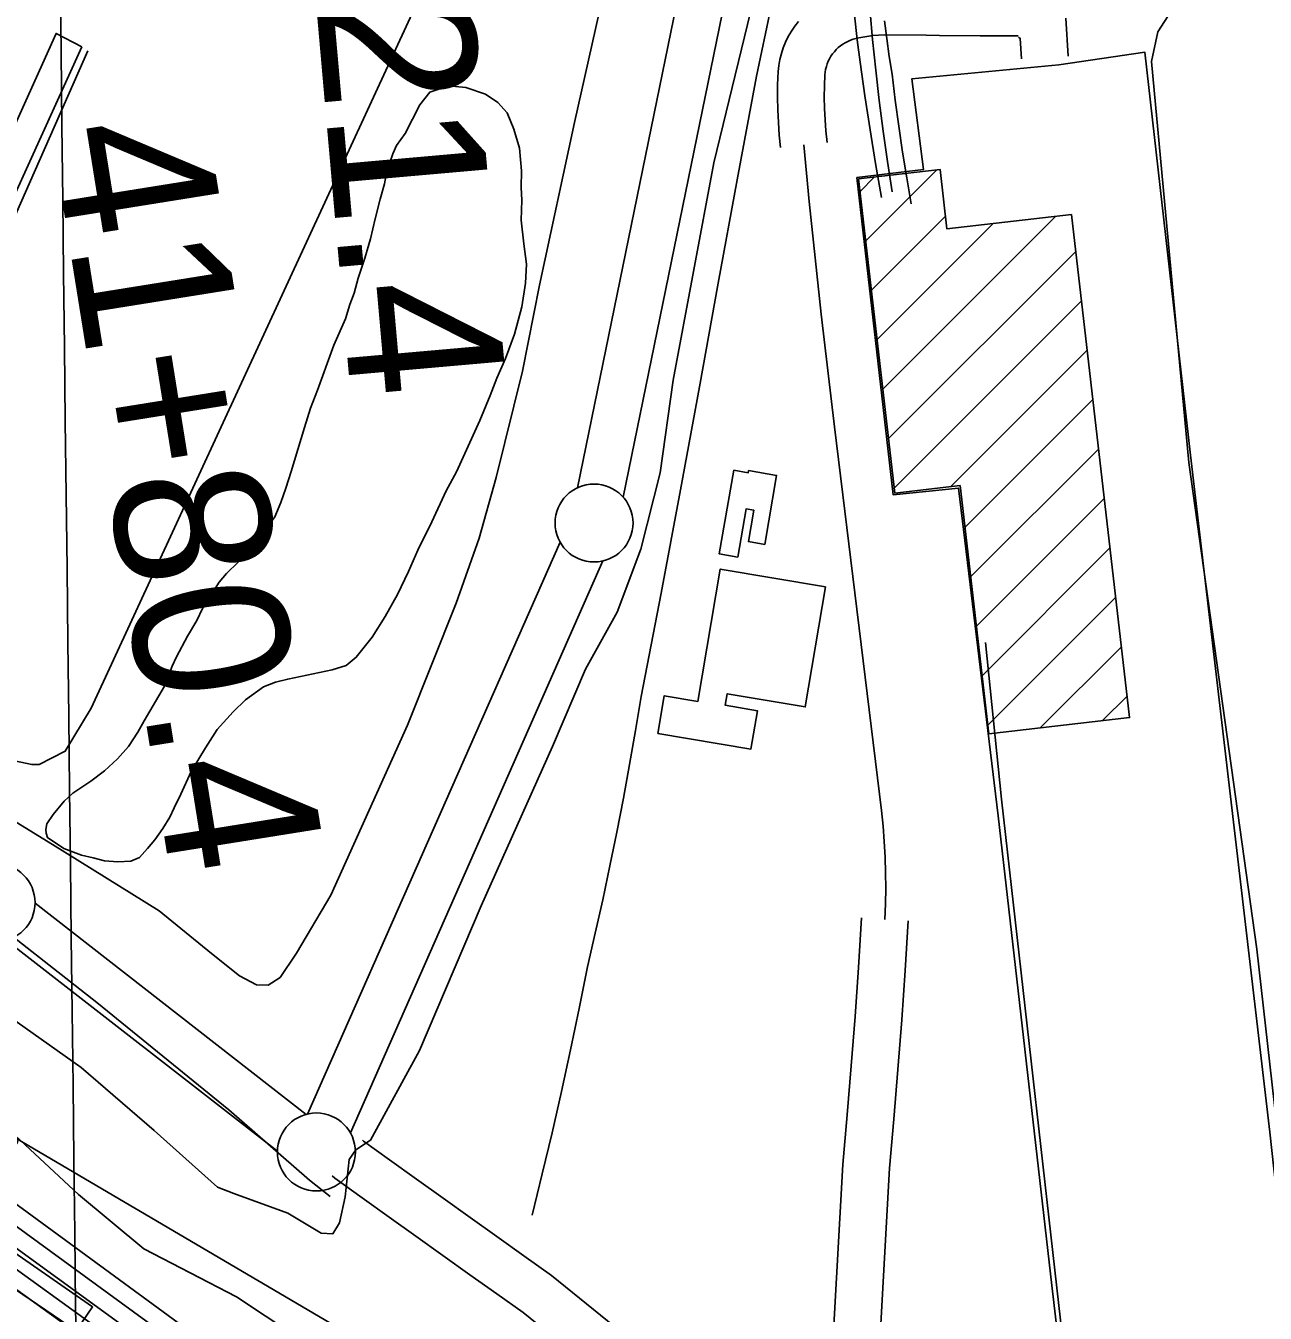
# Model space of a CAD drawing. Extents: x 3677843 to 3715951, y 511991 to 537744.
# Drawn here: x 3703076 to 3703871, y 527158 to 527984 of the extents above; entities that cross this region are included whole.
import ezdxf

# ---------------------------------------------------------------- set-up
doc = ezdxf.new("R2010")
doc.units = 0
for name, color, linetype in [('V-BLDG-OTLN', 7, 'Continuous'), ('V-CHAN-DOCK', 7, 'Continuous'), ('V-FLOD-BASE', 7, 'Continuous'), ('V-GRID-MAJR', 7, 'Continuous'), ('V-LEVE-TOET', 7, 'Continuous'), ('V-RAIL-TRAK', 7, 'Continuous'), ('V-RIVR-EDGE', 7, 'Continuous'), ('V-ROAD-CNTR', 7, 'Continuous'), ('V-RRAP-FSHR', 7, 'Continuous'), ('V-SITE-OTLN', 7, 'Continuous'), ('V-SITE-VEGE', 7, 'Continuous'), ('V-SURV-IDEN', 7, 'Continuous'), ('V-SURV-LINE', 7, 'Continuous'), ('V-TOPO-DPTH', 7, 'Continuous'), ('V-TOPO-MINR', 7, 'Continuous'), ('V-TOPO-WATR', 7, 'Continuous'), ('V-UTIL-LINE', 7, 'Continuous')]:
    doc.layers.add(name, color=color, linetype=linetype)

msp = doc.modelspace()

# ---------------------------------------------------------------- linework, layer by layer
at = {"layer": 'V-BLDG-OTLN'}
for p, q in [((3703614.49, 527845.61), (3703660.08, 527891.2)), ((3703610.83, 527877.3), (3703620.1, 527886.58)), ((3703618.16, 527813.92), (3703665.6, 527861.36)), ((3703621.82, 527782.23), (3703696.2, 527856.61)), ((3703625.49, 527750.54), (3703736.18, 527861.23)), ((3703629.15, 527718.85), (3703749.11, 527838.81)), ((3703632.82, 527687.16), (3703752.78, 527807.12)), ((3703668.88, 527687.87), (3703756.44, 527775.43)), ((3703678.1, 527661.73), (3703760.11, 527743.74)), ((3703681.76, 527630.03), (3703763.77, 527712.05)), ((3703685.43, 527598.34), (3703767.44, 527680.35)), ((3703689.09, 527566.65), (3703771.1, 527648.66)), ((3703692.75, 527534.96), (3703774.77, 527616.97)), ((3703726.38, 527533.23), (3703778.43, 527585.28)), ((3703766.36, 527537.85), (3703782.1, 527553.59))]:
    msp.add_line(p, q, dxfattribs=at)
for points in [[(3703111.7, 527969.91), (3703034.47, 527799.72), (3703023.6, 527763.33), (3702979.75, 527668.09), (3702920.24, 527368.4), (3702899.31, 527382.64), (3702959.72, 527677.27), (3702964.66, 527674.71), (3703008.48, 527773.84), (3703017.56, 527806.33), (3703095.29, 527978.59)], [(3703609.89, 527885.4), (3703662.12, 527891.43), (3703666.54, 527853.18), (3703746.38, 527862.41), (3703783.68, 527539.86), (3703693.4, 527529.42), (3703674.99, 527688.57), (3703633.21, 527683.74)], [(3703529.85, 527698.46), (3703539.15, 527696.85), (3703539.4, 527698.26), (3703557.34, 527695.15), (3703549.68, 527650.86), (3703539.27, 527652.66), (3703542.74, 527672.75), (3703537.73, 527673.61), (3703532.4, 527642.77), (3703520.57, 527644.82)], [(3703588.66, 527623.62), (3703575.68, 527546.66), (3703525.62, 527555.11), (3703524.37, 527547.7), (3703544.98, 527544.22), (3703540.84, 527519.64), (3703481.17, 527529.7), (3703485.23, 527553.78), (3703506.86, 527550.13), (3703521.18, 527635)]]:
    msp.add_lwpolyline(points, close=True, dxfattribs=at)
at = {"layer": 'V-CHAN-DOCK'}
for points in [[(3703898.77, 527042.84), (3703873.59, 527273.99), (3703822.66, 527708.1), (3703793.52, 527966.55), (3703738.33, 527958.4)], [(3703733.74, 527175.63), (3703699.48, 527476.87), (3703674.06, 527687.04), (3703631.96, 527682.72), (3703608.85, 527886.18), (3703651.43, 527891.3), (3703644.07, 527949.48), (3703738.33, 527958.4)], [(3702262.11, 527916.77), (3702228.31, 527838.24), (3702185.49, 527775.03), (3703108.09, 527146.48), (3703118.7, 527161.8), (3703040.58, 527216.01), (3703070.83, 527267.83), (3702489.8, 527662.29), (3702485.52, 527690.29), (3702429.19, 527727.92), (3702316.25, 527802.55), (3702290.74, 527797.78), (3702241.66, 527831.17), (3702276.63, 527909.69), (3702262.11, 527916.77)], [(3703805.87, 526638.06), (3703809.29, 526645.08), (3703873.98, 526600.05), (3703888.01, 526593.21), (3703897.73, 526594.24), (3703901.64, 526595.43), (3703916.12, 526605.38), (3703927.53, 526621.22), (3703934.82, 526652.04), (3703932.83, 526674.06), (3703793.05, 526666.19), (3703745.3, 527077.11), (3703733.74, 527175.63)]]:
    msp.add_lwpolyline(points, dxfattribs=at)
at = {"layer": 'V-FLOD-BASE'}
msp.add_lwpolyline([(3702762.25, 527600), (3702876.91, 527520.29), (3702983.37, 527441.17), (3703042.86, 527418.7), (3703121.33, 527357.05), (3703206.09, 527288.25), (3703257.89, 527243.11), (3703271.08, 527232.73)], dxfattribs=at)
at = {"layer": 'V-GRID-MAJR'}
msp.add_spline([(3703218.92, 517647.96), (3703148.43, 523705.43), (3703077.91, 529766), (3703007.39, 535826.57), (3703007.35, 535829.64)], degree=3, dxfattribs=at)
at = {"layer": 'V-LEVE-TOET'}
for points in [[(3703556.48, 528057.54), (3703517.12, 527895.69), (3703491.02, 527756.21), (3703482.64, 527696.84), (3703470.24, 527647.92), (3703455.16, 527607.49), (3703434.8, 527570.96), (3703413.56, 527521.32), (3703367.83, 527419.05), (3703328.26, 527326.33), (3703296.93, 527268.74)], [(3703052.76, 527483.09), (3703092.93, 527458.51), (3703161.42, 527415.79), (3703195.06, 527388.53), (3703212.87, 527374.25), (3703223.73, 527368.44), (3703231.26, 527368.17), (3703239.09, 527373.15), (3703249.46, 527388.63), (3703271.44, 527425.83), (3703320.72, 527535.01), (3703351.89, 527613.24), (3703366.64, 527654.97), (3703377.48, 527693.72), (3703394.31, 527762.01), (3703405.34, 527817.15), (3703427.79, 527921.53), (3703448.05, 528012.13)], [(3702756.5, 527563.2), (3702901.17, 527460.13), (3703015.15, 527383.36), (3703111.36, 527315.31), (3703158.21, 527275.04), (3703198.8, 527238.66)], [(3703198.8, 527238.66), (3703209.32, 527234.48), (3703243.83, 527221.97), (3703265.23, 527209.04), (3703272.77, 527208.77), (3703276.97, 527215.68), (3703280.77, 527232.42), (3703283.2, 527256.34), (3703287.41, 527262.6), (3703296.93, 527268.74)]]:
    msp.add_lwpolyline(points, dxfattribs=at)
at = {"layer": 'V-RAIL-TRAK'}
for points in [[(3703630.25, 528186.8), (3703627.89, 528174.6), (3703625.73, 528162.37), (3703623.77, 528150.1), (3703622.01, 528137.81), (3703620.45, 528125.48), (3703619.1, 528113.14), (3703617.94, 528100.77), (3703616.98, 528088.38), (3703616.23, 528075.98), (3703615.68, 528063.57), (3703615.33, 528051.15), (3703615.18, 528038.73), (3703615.23, 528026.31), (3703615.49, 528013.89), (3703617.25, 527992.19), (3703618.85, 527974.66), (3703620.88, 527955.07), (3703623.15, 527935.52), (3703625.65, 527915.99), (3703628.38, 527896.49), (3703631.34, 527877.03)], [(3703553.67, 527994.76), (3703544.35, 527951.08), (3703531.96, 527884.77), (3703519.8, 527818.43), (3703507.86, 527752.03), (3703495.67, 527685.78), (3703483.21, 527619.58), (3703470.48, 527553.42), (3703466.89, 527531.6), (3703463.09, 527509.81), (3703459.09, 527488.05), (3703454.89, 527466.34), (3703450.48, 527444.67), (3703445.86, 527423.03), (3703441.05, 527401.45), (3703436.02, 527379.91)], [(3703607.35, 527990.48), (3703609.03, 527974.54), (3703610.82, 527960.21), (3703613.97, 527938.48), (3703617.3, 527916.78), (3703620.8, 527895.11), (3703624.48, 527873.47)], [(3703626.58, 527986.76), (3703627.97, 527975.3), (3703629.57, 527963.88), (3703631.4, 527952.48), (3703633.42, 527935.79), (3703635.66, 527919.12), (3703638.12, 527902.48), (3703640.8, 527885.88), (3703643.69, 527869.32)], [(3703436.02, 527379.91), (3703430.69, 527353.25), (3703425.12, 527326.64), (3703419.33, 527300.08), (3703413.3, 527273.57), (3703407.05, 527247.11), (3703400.56, 527220.71)]]:
    msp.add_lwpolyline(points, dxfattribs=at)
at = {"layer": 'V-RIVR-EDGE'}
for points in [[(3704228.73, 526775.59), (3704184.67, 527163.51), (3704139.4, 527549.64), (3704128.24, 527652.32), (3704090.68, 527999.4), (3704055.87, 528001.89), (3704036.07, 528006.74), (3704000.09, 528021.84), (3703973.11, 528035.71), (3703949.11, 528041.17), (3703908.27, 528037.07), (3703846.42, 528027.62), (3703830.18, 528017.45), (3703812.72, 527996.49), (3703801.87, 527979.7), (3703797.62, 527960.5), (3703821.6, 527703.5), (3703865.25, 527391.23), (3703899.92, 527084.97)], [(3703265.49, 527132.17), (3703210.95, 527168.32), (3703151.59, 527199.09), (3703109.66, 527234.01), (3703006.64, 527329.72)]]:
    msp.add_lwpolyline(points, dxfattribs=at)
at = {"layer": 'V-ROAD-CNTR'}
for points in [[(3703742.79, 527988.45), (3703744.29, 527964.07)], [(3703559.89, 527905.47), (3703559.06, 527913.32), (3703558.44, 527921.41), (3703558.06, 527929.51), (3703557.9, 527937.62), (3703557.98, 527945.73), (3703558.31, 527954.15), (3703558.73, 527958.04), (3703559.43, 527961.9), (3703560.39, 527965.71), (3703561.62, 527969.42), (3703563.1, 527973.05), (3703564.84, 527976.57), (3703566.82, 527979.96), (3703569.02, 527983.2), (3703571.45, 527986.27)], [(3703589.72, 527908.62), (3703588.94, 527916.05), (3703588.39, 527923.27), (3703588.04, 527930.51), (3703587.9, 527937.76), (3703587.98, 527945), (3703588.24, 527951.94), (3703588.44, 527953.75), (3703588.76, 527955.54), (3703589.21, 527957.3), (3703589.78, 527959.04), (3703590.47, 527960.73), (3703591.27, 527962.35), (3703592.19, 527963.92), (3703593.22, 527965.43), (3703594.35, 527966.86), (3703595.57, 527968.21), (3703596.89, 527969.47), (3703598.29, 527970.63), (3703599.76, 527971.68), (3703601.31, 527972.64), (3703602.93, 527973.49), (3703604.6, 527974.21), (3703606.31, 527974.82), (3703608.07, 527975.31), (3703610.14, 527975.74), (3703618.94, 527977.26), (3703626.34, 527977.66), (3703653.12, 527977.49), (3703661.77, 527977.37), (3703687.88, 527976.98), (3703712.28, 527977.05)], [(3703712.41, 527976.27), (3703713.54, 527975.35), (3703714.34, 527962.23)], [(3703626.66, 527410.37), (3703627.1, 527420.34), (3703627.29, 527430.32), (3703627.24, 527440.31), (3703626.94, 527450.29), (3703626.39, 527460.26), (3703625.59, 527470.21), (3703624.55, 527480.14), (3703594.55, 527726.3), (3703590.1, 527762.4), (3703585.91, 527798.52), (3703581.96, 527834.67), (3703578.26, 527870.85), (3703574.81, 527907.05)], [(3703587.82, 527039.05), (3703599.69, 527253.08), (3703602.58, 527284.93), (3703605.21, 527316.47), (3703607.6, 527348.04), (3703609.76, 527379.62), (3703611.69, 527411.28)], [(3703616.61, 527016.34), (3703629.61, 527250.89), (3703632.47, 527282.32), (3703635.11, 527314.1), (3703637.52, 527345.88), (3703639.7, 527377.69), (3703641.63, 527409.46)], [(3703291.69, 527268.81), (3703292.45, 527268.17), (3703309.13, 527256.18), (3703326.33, 527243.85), (3703343.54, 527231.53), (3703360.76, 527219.22), (3703378, 527206.92), (3703395.25, 527194.63), (3703412.89, 527182.08), (3703552.2, 527069.4), (3703587.62, 527039.57)], [(3703272.27, 527245.95), (3703273.96, 527244.51), (3703291.64, 527231.81), (3703308.85, 527219.47), (3703326.08, 527207.13), (3703343.33, 527194.81), (3703360.58, 527182.49), (3703377.85, 527170.19), (3703394.74, 527158.17), (3703533.1, 527046.26)]]:
    msp.add_lwpolyline(points, dxfattribs=at)
at = {"layer": 'V-RRAP-FSHR'}
msp.add_lwpolyline([(3697923.1, 530518.07), (3698170.09, 530429.72), (3698308.94, 530365.67), (3698453.49, 530282.85), (3698539.09, 530197.88), (3698677.24, 530087.65), (3698911.6, 529952.36), (3699042.33, 529875.51), (3699175.92, 529784.78), (3699418.3, 529632.01), (3699522.31, 529572.75), (3699644.45, 529530.17), (3699682.62, 529522.76), (3699809.36, 529454.06), (3699891.86, 529369.33), (3700284.89, 529117.41), (3700663.32, 528890.09), (3701052.31, 528660.58), (3701560.59, 528323.03), (3702060.24, 527983.08), (3702175.28, 527854.28), (3702403.05, 527666.58), (3702736.68, 527465.59), (3703307.26, 527130.32)], dxfattribs=at)
at = {"layer": 'V-SITE-OTLN'}
msp.add_lwpolyline([(3703270.56, 528648.86), (3703412.26, 528579.39), (3703418.32, 528569.87), (3703304.49, 528287.86), (3703427, 528225.42), (3703434.24, 528217.1), (3703434.26, 528214.71), (3703429.54, 528207.49), (3703420.02, 528200.24), (3703117.72, 527545.91), (3703101.19, 527518.27), (3703084.51, 527509.77), (3703079.72, 527509.73), (3703052.17, 527515.49)], dxfattribs=at)
at = {"layer": 'V-SITE-VEGE'}
msp.add_lwpolyline([(3703319.14, 527914.33), (3703328.6, 527932.81), (3703334.93, 527940.86), (3703346.9, 527944.95), (3703358.11, 527943.84), (3703370.55, 527939.54), (3703378.59, 527934.4), (3703384.64, 527927.65), (3703388.72, 527917.28), (3703392.42, 527904.91), (3703393.73, 527890.52), (3703393.42, 527879.72), (3703393.88, 527871.72), (3703393.58, 527858.91), (3703395.3, 527843.73), (3703397, 527830.54), (3703396.3, 527818.53), (3703394.02, 527803.31), (3703389.35, 527785.68), (3703383.48, 527770.03), (3703377.98, 527757.58), (3703373.66, 527746.35), (3703366.99, 527730.3), (3703352.05, 527697.37), (3703345.34, 527685.32), (3703336.3, 527665.25), (3703327.24, 527647.18), (3703321.35, 527633.53), (3703314.26, 527618.67), (3703306.37, 527604.61), (3703298.07, 527591.34), (3703287.77, 527578.46), (3703281.41, 527573.21), (3703272.24, 527570.34), (3703243.88, 527564.51), (3703235.9, 527562.45), (3703228.32, 527559.59), (3703216.79, 527551.1), (3703208.84, 527543.44), (3703198.53, 527532.16), (3703191.02, 527520.49), (3703181.94, 527505.22), (3703175.25, 527490.77), (3703170.92, 527481.94), (3703168.17, 527475.92), (3703163.83, 527468.68), (3703158.68, 527461.44), (3703153.93, 527455.8), (3703148.77, 527450.16), (3703143.19, 527447.71), (3703134.79, 527447.25), (3703126.39, 527447.98), (3703119.17, 527449.93), (3703111.56, 527451.47), (3703100.32, 527455.78), (3703089.87, 527462.9), (3703089.04, 527465.69), (3703088.62, 527468.09), (3703089.4, 527471.7), (3703093.35, 527477.73), (3703100.48, 527486.18), (3703106.04, 527491.43), (3703117.58, 527499.12), (3703126.33, 527505.59), (3703134.67, 527513.26), (3703141.81, 527521.31), (3703147.74, 527530.56), (3703151.68, 527537.79), (3703164.71, 527559.89), (3703169.81, 527572.73), (3703172.56, 527578.76), (3703179.66, 527592.01), (3703185.58, 527602.06), (3703189.12, 527609.69), (3703199.79, 527626.57), (3703204.55, 527632.21), (3703212.09, 527639.47), (3703219.62, 527647.93), (3703227.94, 527658), (3703235.46, 527668.46), (3703239.39, 527677.69), (3703242.52, 527686.91), (3703246.03, 527697.74), (3703254.62, 527725.81), (3703258.52, 527738.24), (3703262.83, 527749.88), (3703273.4, 527778.76), (3703280.87, 527795.62), (3703283.6, 527804.84), (3703286.34, 527812.07), (3703289.07, 527821.69), (3703293.37, 527834.53), (3703296.87, 527846.95), (3703299.97, 527859.78), (3703303.07, 527872.2), (3703305.79, 527882.23), (3703307.33, 527890.24), (3703311.24, 527901.47), (3703313.6, 527906.69)], close=True, dxfattribs=at)
at = {"layer": 'V-SURV-LINE'}
for points in [[(3703429.57, 527687.19), (3703533.02, 528192.49)], [(3703562.41, 528186.46), (3703458.96, 527681.16)], [(3703256.57, 527285.56), (3703418.47, 527652.37)], [(3703445.92, 527640.27), (3703284.02, 527273.46)], [(3703081.8, 527420.72), (3703255.67, 527285.35)], [(3703237.25, 527261.67), (3703063.39, 527397.03)]]:
    msp.add_lwpolyline(points, dxfattribs=at)
for centre in [(3703440.26, 527664.6), (3703056.82, 527421.15), (3703262.23, 527261.23)]:
    msp.add_circle(centre, 25, dxfattribs=at)
at = {"layer": 'V-TOPO-DPTH'}
for points in [[(3703418.27, 526972.28), (3702062.42, 527965.97), (3702005.33, 528007.51), (3701948.06, 528048.78), (3701890.5, 528089.65), (3701832.75, 528130.26), (3701771.71, 528172.86), (3701744.24, 528191.83), (3701716.65, 528210.62), (3701688.88, 528229.13), (3701660.98, 528247.45), (3701250.58, 528514.14), (3701170.51, 528565.96), (3701090.31, 528617.58), (3701009.93, 528668.91), (3700929.42, 528720.03), (3700819.99, 528789.24), (3700794.06, 528805.56), (3700768.08, 528821.8), (3700742.04, 528837.92), (3700715.94, 528853.97), (3700038.63, 529268.48)], [(3700866.74, 528673.29), (3701637.2, 528174.43), (3701656.72, 528161.79), (3701676.25, 528149.14), (3701695.77, 528136.49), (3701715.29, 528123.84), (3701734.76, 528111.12), (3701754.18, 528098.3), (3701773.5, 528085.35), (3701792.76, 528072.31), (3702054.38, 527893.78), (3702203.99, 527790.82), (3702353.07, 527687.08), (3702501.32, 527582.18), (3702649.03, 527476.51), (3702923.85, 527278.28), (3703087, 527160.62), (3703250.16, 527043)], [(3700866.74, 528673.29), (3701637.2, 528174.43), (3701656.72, 528161.79), (3701676.25, 528149.14), (3701695.77, 528136.49), (3701715.29, 528123.84), (3701734.76, 528111.12), (3701754.18, 528098.3), (3701773.5, 528085.35), (3701792.76, 528072.31), (3702054.38, 527893.78), (3702203.99, 527790.82), (3702353.07, 527687.08), (3702501.32, 527582.18), (3702649.03, 527476.51), (3702923.85, 527278.28), (3703087, 527160.62), (3703250.16, 527043)], [(3703172.89, 527124.52), (3702396.03, 527689.2), (3702280.51, 527772.51), (3702164.59, 527855.24), (3702048.06, 527937.11), (3701931.12, 528018.41), (3701721.11, 528163.26), (3701708.83, 528171.65), (3701696.51, 528179.96), (3701684.12, 528188.18), (3701671.68, 528196.32), (3701558.31, 528269.86), (3701489.11, 528314.66), (3701419.85, 528359.36)], [(3701419.85, 528359.36), (3701489.11, 528314.66), (3701558.31, 528269.86), (3701671.68, 528196.32), (3701684.12, 528188.18), (3701696.51, 528179.96), (3701708.83, 528171.65), (3701721.11, 528163.26), (3701931.12, 528018.41), (3702048.06, 527937.11), (3702164.59, 527855.24), (3702280.51, 527772.51), (3702396.03, 527689.2), (3703172.89, 527124.52)]]:
    msp.add_lwpolyline(points, dxfattribs=at)
at = {"layer": 'V-TOPO-MINR'}
for points in [[(3703192.06, 527097.6), (3703048.85, 527201.06), (3702550.64, 527561.57), (3702407.95, 527663.99), (3702264.73, 527765.66), (3702120.74, 527866.23), (3701976.23, 527966.07), (3701695.64, 528158.31), (3701691.02, 528161.45), (3701686.39, 528164.56), (3701681.73, 528167.64), (3701677.05, 528170.7), (3701634.73, 528198.12), (3701608.87, 528214.86), (3701583.01, 528231.59), (3701557.13, 528248.29), (3701531.24, 528264.98), (3700742.04, 528773.31)], [(3703250.16, 527043), (3703087, 527160.62), (3702923.85, 527278.28), (3702649.03, 527476.51), (3702501.32, 527582.18), (3702353.07, 527687.08), (3702203.99, 527790.82), (3702054.38, 527893.78), (3701792.76, 528072.31), (3701773.5, 528085.35), (3701754.18, 528098.3), (3701734.76, 528111.12), (3701715.29, 528123.84), (3701695.77, 528136.49), (3701676.25, 528149.14), (3701656.72, 528161.79), (3701637.2, 528174.43), (3700866.74, 528673.29)], [(3703172.89, 527124.52), (3702396.03, 527689.2), (3702280.51, 527772.51), (3702164.59, 527855.24), (3702048.06, 527937.11), (3701931.12, 528018.41), (3701721.11, 528163.26), (3701708.83, 528171.65), (3701696.51, 528179.96), (3701684.12, 528188.18), (3701671.68, 528196.32), (3701558.31, 528269.86), (3701489.11, 528314.66), (3701419.85, 528359.36)], [(3703295.99, 527048.27), (3702233.27, 527824.02), (3702146.29, 527887.03), (3702059.02, 527949.63), (3701971.3, 528011.59), (3701883.28, 528073.15), (3701746.46, 528168.1), (3701726.57, 528181.77), (3701706.6, 528195.31), (3701686.5, 528208.67), (3701666.32, 528221.9), (3701481.35, 528342)]]:
    msp.add_lwpolyline(points, dxfattribs=at)
at = {"layer": 'V-TOPO-WATR'}
msp.add_lwpolyline([(3703418.27, 526972.28), (3702062.42, 527965.97), (3702005.33, 528007.51), (3701948.06, 528048.78), (3701890.5, 528089.65), (3701832.75, 528130.26), (3701771.71, 528172.86), (3701744.24, 528191.83), (3701716.65, 528210.62), (3701688.88, 528229.13), (3701660.98, 528247.45), (3701250.58, 528514.14), (3701170.51, 528565.96), (3701090.31, 528617.58), (3701009.93, 528668.91), (3700929.42, 528720.03), (3700819.99, 528789.24), (3700794.06, 528805.56), (3700768.08, 528821.8), (3700742.04, 528837.92), (3700715.94, 528853.97), (3700038.63, 529268.48)], dxfattribs=at)
at = {"layer": 'V-UTIL-LINE'}
msp.add_line((3703115.68, 527967.4), (3703024.87, 527761.97), dxfattribs=at)
msp.add_lwpolyline([(3703691.25, 527588.02), (3703701.61, 527487.51), (3703745.8, 527096.68)], dxfattribs=at)

# ---------------------------------------------------------------- texts
at = {"layer": 'V-SURV-IDEN'}
for s, rotation, p in [('46+21.4', 275.04787, (3703241.68, 528227.87)), ('41+80.4', 279.11584, (3703091.89, 527916.96))]:
    msp.add_text(s, height=100, rotation=rotation, dxfattribs=at).set_placement(p)

doc.saveas('drawing.dxf')
